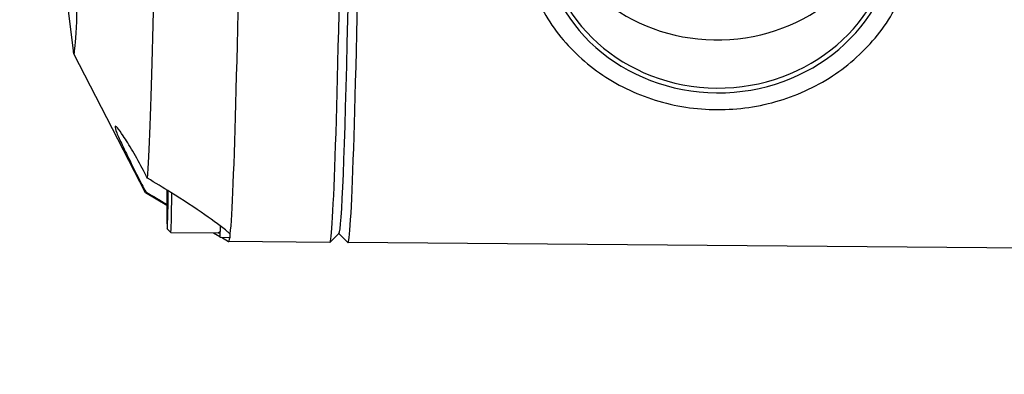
# Model space of a CAD drawing. Header units: inches. Extents: x 24 to 1128, y -94 to 748.
# Tile 383 of 573: x 389.734 to 391.865, y 505.296 to 506.062. Entities that reach past the tile are written whole.
import ezdxf

# ---------------------------------------------------------------- set-up
doc = ezdxf.new("R2010")
doc.units = ezdxf.units.IN
doc.header["$LTSCALE"] = 32
doc.header["$MEASUREMENT"] = 0
doc.layers.add('Dimension (ANSI)', color=7, linetype='Continuous', lineweight=25)
doc.layers.add('Visible (ANSI)', color=7, linetype='Continuous', lineweight=30)
doc.styles.add('Note Text (ANSI)', font='tahoma.ttf')
doc.dimstyles.new('Architectural (ANSI)', dxfattribs={"dimscale": 32, "dimtxt": 0.125, "dimasz": 0.098425, "dimexe": 0.125, "dimexo": 0.0625, "dimgap": 0.031496, "dimtad": 0, "dimtih": 1, "dimtoh": 1, "dimdec": 4, "dimrnd": 1e-08, "dimzin": 3, "dimdsep": 46, "dimlunit": 4, "dimtxsty": 'Note Text (ANSI)', "dimcen": 0.09, "dimdle": 0.393701, "dimclrd": 256, "dimclre": 256, "dimclrt": 256, "dimadec": 0, "dimazin": 3, "dimtfac": 0.96, "dimtofl": 0, "dimtmove": 0, "dimatfit": 3, "dimfxl": 1, "dimfrac": 2, "dimtolj": 1, "dimtzin": 12, "dimlwd": -1, "dimlwe": -1, "dimarcsym": 0})

# ---------------------------------------------------------------- blocks, each defined once
blk = doc.blocks.new('*D22')
at = {"layer": 'Defpoints', "color": 0, "transparency": 16777216}
for p in [(438.4799, 699.4105), (351.8568, 463.849), (472.3834, 463.849)]:
    blk.add_point(p, dxfattribs=at)
at = {"layer": 'Dimension (ANSI)', "transparency": 16777216}
for p, q in [((436.4799, 699.4105), (347.8568, 699.4105)), ((351.8568, 696.2609), (351.8568, 597.1628)), ((351.8568, 466.9986), (351.8568, 590.0967)), ((470.3834, 463.849), (347.8568, 463.849))]:
    blk.add_line(p, q, dxfattribs=at)
for points in [[(351.3319, 696.2609), (352.3817, 696.2609), (351.8568, 699.4105)], [(351.3319, 466.9986), (352.3817, 466.9986), (351.8568, 463.849)]]:
    blk.add_solid(points, dxfattribs=at)
at = {"layer": 'Dimension (ANSI)', "transparency": 16777216, "insert": (338.7084, 596.1549), "char_height": 4, "attachment_point": 1, "style": 'Note Text (ANSI)'}
blk.add_mtext('\\A1;19\'-7 9/16"', dxfattribs=at)

msp = doc.modelspace()

# ---------------------------------------------------------------- linework, layer by layer
at = {"layer": 'Visible (ANSI)'}
for p, q in [((389.80706, 506.33796), (389.84905, 505.99573)), ((389.85035, 505.98927), (390.00529, 505.68931)), ((390.00568, 505.68881), (390.05223, 505.66143)), ((390.05409, 505.65735), (390.05459, 505.69291)), ((390.05303, 505.64516), (390.05398, 505.65297)), ((390.05304, 505.61077), (390.06085, 505.60283)), ((390.06087, 505.60282), (390.16322, 505.602)), ((390.15314, 505.60208), (390.16679, 505.59405)), ((390.42472, 505.60067), (390.40488, 505.58115)), ((390.4244, 505.60036), (390.44361, 505.58084)), ((390.16708, 505.59212), (390.18873, 505.59195)), ((390.1701, 505.5921), (390.1859, 505.5828)), ((390.40456, 505.58099), (390.18609, 505.58275)), ((392.44759, 505.56454), (390.44393, 505.58067))]:
    msp.add_line(p, q, dxfattribs=at)
for centre, major_axis, ratio, start_param, end_param in [((390.45659, 507.15346), (0.01266, 1.57278), 0.0142565, 3.1273342, 6.2974438), ((390.41722, 507.15377), (-0.01266, -1.57278), 0.0142565, 0, 3.1415927), ((390.43691, 507.15362), (0.01251, 1.5531), 0.0142565, 3.1558511, 6.2689268), ((390.43691, 507.15362), (-0.01251, -1.5531), 0.0142565, 0.0142585, 3.1273342), ((389.86021, 507.15826), (0.00942, 1.16942), 0.0142565, 3.0330797, 6.3916983), ((390.19875, 507.15553), (-0.01266, -1.57278), 0.0142565, 0.1441674, 2.1982673), ((390.01767, 507.15699), (-0.01182, -1.46823), 0.0142565, 0.2057664, 2.1366683), ((391.24706, 506.25796), (-0.38373, -0.00986), 0.9211312, 4.797781, 10.836915), ((391.24698, 506.26102), (-0.37586, -0.00966), 0.9211312, 4.7806594, 10.8540366), ((391.2443, 506.3652), (-0.37586, -0.00966), 0.9211312, 0.1510209, 2.9905717), ((390.05387, 505.71115), (-0.00081, -0.10039), 0.0142565, 4.8809745, 7.6680425), ((390.06174, 505.71108), (-0.00087, -0.10826), 0.0142565, 6.2689268, 7.6357358), ((390.16803, 505.71023), (-0.00095, -0.11811), 0.0142565, 5.8385751, 6.9364008), ((390.19875, 507.15553), (-0.01266, -1.57278), 0.0142565, 6.2749534, 6.3870575), ((390.18968, 505.71005), (-0.00097, -0.12007), 0.0142565, 6.1018655, 6.1401595), ((390.19875, 507.15553), (-0.01266, -1.57278), 0.0142565, 0.1038722, 0.1083293), ((390.18968, 505.71005), (-0.00095, -0.11811), 0.0142565, 0, 0.3501452), ((390.19875, 507.15553), (-0.01266, -1.57278), 0.0142565, 0.1382067, 0.1441674)]:
    msp.add_ellipse(centre, major_axis=major_axis, ratio=ratio, start_param=start_param, end_param=end_param, dxfattribs=at)
for points, knots in [([(390.81992, 506.25158), (390.82099, 506.20962), (390.82939, 506.16786), (390.85996, 506.08891), (390.88214, 506.05174), (390.93807, 505.9857), (390.97184, 505.95686), (391.04759, 505.91043), (391.08957, 505.89287), (391.17748, 505.87084), (391.22341, 505.86639), (391.31454, 505.87108), (391.35973, 505.88023), (391.44477, 505.91119), (391.4846, 505.93301), (391.55484, 505.9871), (391.58524, 506.01935), (391.63349, 506.091), (391.65137, 506.13036), (391.67084, 506.20473), (391.67485, 506.23919), (391.67397, 506.27353)], [0.0366336, 0.0366336, 0.0366336, 0.0366336, 0.3550831, 0.3550831, 0.6739348, 0.6739348, 0.9936792, 0.9936792, 1.3142617, 1.3142617, 1.6353474, 1.6353474, 1.9565749, 1.9565749, 2.2775997, 2.2775997, 2.5980553, 2.5980553, 2.9176302, 2.9176302, 3.1782263, 3.1782263, 3.1782263, 3.1782263]), ([(390.01038, 505.7197), (390.00747, 505.72535), (390.00458, 505.73088), (389.99424, 505.75035), (389.9861, 505.76504), (389.97079, 505.79122), (389.96363, 505.80272), (389.95287, 505.81882), (389.94828, 505.82508), (389.94193, 505.83217), (389.94019, 505.83297), (389.93976, 505.82948), (389.94105, 505.82497), (389.94657, 505.81108), (389.95078, 505.80172), (389.96089, 505.78032), (389.96775, 505.76637), (389.98263, 505.73674), (389.99065, 505.72107), (389.99814, 505.70662), (390.00095, 505.70119), (390.00383, 505.69564), (390.00674, 505.69007)], [-0.9741877, -0.9741877, -0.9741877, -0.9741877, -0.9276072, -0.9276072, -0.8035433, -0.8035433, -0.6794793, -0.6794793, -0.5716415, -0.5716415, -0.4638036, -0.4638036, -0.3559657, -0.3559657, -0.2481279, -0.2481279, -0.1240639, -0.1240639, 0, 0, 0, 0.0465805, 0.0465805, 0.0465805, 0.0465805]), ([(390.18944, 505.59904), (390.18767, 505.60071), (390.18563, 505.60251), (390.17202, 505.61405), (390.15249, 505.62835), (390.11263, 505.65593), (390.08697, 505.6727), (390.04387, 505.69962), (390.0269, 505.70991), (390.01038, 505.7197)], [0.81248761, 0.81248761, 0.81248761, 0.81248761, 0.84602143, 0.84602143, 1.02520628, 1.02520628, 1.24566883, 1.24566883, 1.38446178, 1.38446178, 1.38446178, 1.38446178]), ([(390.05398, 505.65295), (390.05398, 505.65295), (390.05398, 505.65296), (390.05399, 505.65301), (390.05399, 505.65309), (390.054, 505.65335), (390.05401, 505.65359), (390.05403, 505.65424), (390.05404, 505.65472), (390.05407, 505.65587), (390.05408, 505.65659), (390.05409, 505.65735)], [0.001380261, 0.001380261, 0.001380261, 0.001380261, 0.002386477, 0.002386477, 0.004822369, 0.004822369, 0.008869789, 0.008869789, 0.014341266, 0.014341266, 0.020629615, 0.020629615, 0.020629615, 0.020629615]), ([(390.16794, 505.61671), (390.16779, 505.61278), (390.16765, 505.60984), (390.16744, 505.60709), (390.16739, 505.60646), (390.16726, 505.60562), (390.16723, 505.60537), (390.16706, 505.60481), (390.16702, 505.60467), (390.16686, 505.6043), (390.16674, 505.60403), (390.16643, 505.60358), (390.16631, 505.60343), (390.16595, 505.60304), (390.16567, 505.6028), (390.16503, 505.6024), (390.16466, 505.60223), (390.16393, 505.60204), (390.16357, 505.60199), (390.16322, 505.602)], [0.71471373, 0.71471373, 0.71471373, 0.71471373, 0.78133221, 0.78133221, 0.80997201, 0.80997201, 0.82414816, 0.82414816, 0.82791882, 0.82791882, 0.83233377, 0.83233377, 0.83437202, 0.83437202, 0.8375859, 0.8375859, 0.84088228, 0.84088228, 0.84376156, 0.84376156, 0.84376156, 0.84376156])]:
    msp.add_open_spline(points, degree=3, knots=knots, dxfattribs=at)
for points in [[(390.00674, 505.69007), (390.0217, 505.68134), (390.03704, 505.67244), (390.05223, 505.6637)], [(390.16396, 505.60213), (390.16479, 505.60172), (390.16562, 505.60131), (390.16644, 505.6009)], [(390.18633, 505.59197), (390.18708, 505.59169), (390.18779, 505.59144), (390.18848, 505.59121)]]:
    msp.add_open_spline(points, degree=3, dxfattribs=at)

# ---------------------------------------------------------------- dimensions: what is measured, and where the dimension line sits
at = {"layer": 'Dimension (ANSI)'}
dim = msp.add_linear_dim(base=(351.85681, 463.84902), p1=(438.47989, 699.41052), p2=(472.38339, 463.84902), angle=270, dimstyle='Architectural (ANSI)', override={"dimgap": 0.031496, "dimdec": 4, "dimlfac": 1, "dimtol": 0, "dimlim": 0, "dimtp": 0, "dimtm": 0, "dimtdec": 2, "dimatfit": 1}, dxfattribs=at)
dim.commit()
dim.dimension.update_dxf_attribs({"geometry": '*D22', "text_midpoint": (351.85681, 593.62977), "dimtype": 160})

doc.saveas('drawing.dxf')
